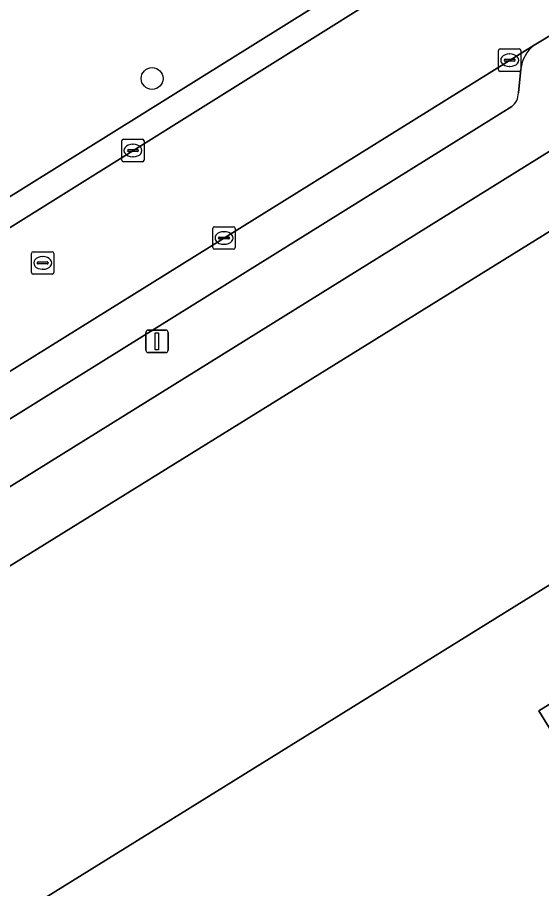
# Model space of a CAD drawing. Extents: x 160030 to 160839, y 385325 to 386450.
# Drawn here: x 160322.84 to 160346.19, y 386240.16 to 386279.01 of the extents above; entities that cross this region are included whole.
import ezdxf

# ---------------------------------------------------------------- set-up
doc = ezdxf.new("R2010")
doc.units = 0
for name, color, linetype in [('IMGEO_Berm_groen', 7, 'Continuous'), ('IMGEO_Boom', 7, 'Continuous'), ('IMGEO_Erf', 7, 'Continuous'), ('IMGEO_Kolk', 7, 'Continuous'), ('IMGEO_Lichtmast', 7, 'Continuous'), ('IMGEO_Pand', 7, 'Continuous'), ('IMGEO_Parkeervlak_open', 7, 'Continuous'), ('IMGEO_Rijbaan_lokaal_open', 7, 'Continuous'), ('IMGEO_Rioolput', 7, 'Continuous'), ('IMGEO_Voetpad_open', 7, 'Continuous')]:
    doc.layers.add(name, color=color, linetype=linetype)

msp = doc.modelspace()

# ---------------------------------------------------------------- linework, layer by layer
at = {"layer": 'IMGEO_Berm_groen'}
msp.add_lwpolyline([(160333.515, 386293.687), (160330.463, 386291.8), (160329.851, 386292.79), (160320.014, 386286.663), (160296.964, 386272.372), (160292.973, 386269.9), (160291.289, 386268.857), (160291.945, 386267.798), (160299.088, 386256.53), (160315.759, 386266.812), (160341.022, 386282.591)], dxfattribs=at)
at = {"layer": 'IMGEO_Boom'}
msp.add_circle((160328.835, 386276.281), 0.489, dxfattribs=at)
at = {"layer": 'IMGEO_Erf'}
msp.add_lwpolyline([(160348.296, 386274.12), (160309.505, 386250), (160304.574, 386246.934)], dxfattribs=at)
msp.add_lwpolyline([(160346.068, 386248.087), (160349.161, 386250), (160349.371, 386250.13), (160346.994, 386253.981), (160340.58, 386250), (160314.356, 386233.725), (160307.279, 386245.109), (160315.164, 386250), (160346.657, 386269.536), (160350.096, 386263.95), (160349.044, 386263.274), (160350.863, 386260.319), (160350.868, 386260.31), (160352.434, 386257.766), (160353.531, 386258.466), (160354.989, 386256.082), (160356.33, 386256.943), (160360.635, 386250), (160373.503, 386229.25), (160372.174, 386228.406), (160373.739, 386225.879), (160373.455, 386225.72), (160371.898, 386228.234), (160362.051, 386222.095)], close=True, dxfattribs=at)
at = {"layer": 'IMGEO_Kolk'}
for p, q in [((160344.265, 386276.672), (160344.265, 386277.524)), ((160344.34, 386277.598), (160345.192, 386277.598)), ((160345.266, 386277.524), (160345.266, 386276.672)), ((160344.524, 386277.092), (160344.524, 386277.104)), ((160344.962, 386277.055), (160344.564, 386277.055)), ((160344.567, 386277.141), (160344.965, 386277.141)), ((160344.753, 386277.378), (160344.778, 386277.378)), ((160345.008, 386277.104), (160345.008, 386277.092)), ((160344.776, 386276.818), (160344.751, 386276.818)), ((160345.192, 386276.598), (160344.34, 386276.598)), ((160327.555, 386273.57), (160328.407, 386273.57)), ((160327.48, 386272.644), (160327.48, 386273.496)), ((160327.782, 386273.113), (160328.18, 386273.113)), ((160327.968, 386273.35), (160327.993, 386273.35)), ((160328.481, 386273.496), (160328.481, 386272.644)), ((160327.739, 386273.064), (160327.739, 386273.076)), ((160328.177, 386273.027), (160327.779, 386273.027)), ((160327.991, 386272.79), (160327.966, 386272.79)), ((160328.223, 386273.076), (160328.223, 386273.064)), ((160328.407, 386272.57), (160327.555, 386272.57)), ((160331.613, 386269.671), (160332.465, 386269.671)), ((160331.538, 386268.745), (160331.538, 386269.597)), ((160332.026, 386269.451), (160332.051, 386269.451)), ((160332.539, 386269.597), (160332.539, 386268.745)), ((160331.797, 386269.165), (160331.797, 386269.177)), ((160332.235, 386269.128), (160331.837, 386269.128)), ((160331.84, 386269.214), (160332.238, 386269.214)), ((160332.049, 386268.891), (160332.024, 386268.891)), ((160332.281, 386269.177), (160332.281, 386269.165)), ((160332.465, 386268.671), (160331.613, 386268.671))]:
    msp.add_line(p, q, dxfattribs=at)
for points in [[(160344.265, 386276.672), (160344.265, 386277.524)], [(160344.34, 386277.598), (160345.192, 386277.598)], [(160345.266, 386277.524), (160345.266, 386276.672)], [(160345.192, 386276.598), (160344.34, 386276.598)], [(160327.555, 386273.57), (160328.407, 386273.57)], [(160327.48, 386272.644), (160327.48, 386273.496)], [(160328.481, 386273.496), (160328.481, 386272.644)], [(160328.407, 386272.57), (160327.555, 386272.57)], [(160331.613, 386269.671), (160332.465, 386269.671)], [(160331.538, 386268.745), (160331.538, 386269.597)], [(160332.539, 386269.597), (160332.539, 386268.745)], [(160332.465, 386268.671), (160331.613, 386268.671)]]:
    msp.add_lwpolyline(points, dxfattribs=at)
for centre, radius, start, end in [((160344.342, 386277.522), 0.0765, 91.552, 178.448), ((160344.342, 386277.522), 0.0765, 91.552, 178.448), ((160345.19, 386277.522), 0.0765, 1.552, 88.448), ((160345.19, 386277.522), 0.0765, 1.552, 88.448), ((160344.564, 386277.101), 0.0403, 85.8775, 175.7526), ((160344.561, 386277.091), 0.0366, 178.938, 274.7102), ((160344.965, 386277.098), 0.043, 264.8664, 352.4533), ((160344.969, 386277.103), 0.0386, 1.7309, 96.639), ((160344.342, 386276.674), 0.0765, 181.552, 268.448), ((160344.342, 386276.674), 0.0765, 181.552, 268.448), ((160345.19, 386276.674), 0.0765, 271.552, 358.448), ((160345.19, 386276.674), 0.0765, 271.552, 358.448), ((160327.557, 386273.494), 0.0765, 91.552, 178.448), ((160327.557, 386273.494), 0.0765, 91.552, 178.448), ((160328.405, 386273.494), 0.0765, 1.552, 88.448), ((160328.405, 386273.494), 0.0765, 1.552, 88.448), ((160327.779, 386273.073), 0.0403, 85.8775, 175.7526), ((160328.184, 386273.075), 0.0386, 1.7309, 96.639), ((160327.776, 386273.063), 0.0366, 178.938, 274.7102), ((160328.18, 386273.07), 0.043, 264.8664, 352.4533), ((160327.557, 386272.646), 0.0765, 181.552, 268.448), ((160327.557, 386272.646), 0.0765, 181.552, 268.448), ((160328.405, 386272.646), 0.0765, 271.552, 358.448), ((160328.405, 386272.646), 0.0765, 271.552, 358.448), ((160331.615, 386269.595), 0.0765, 91.552, 178.448), ((160331.615, 386269.595), 0.0765, 91.552, 178.448), ((160332.463, 386269.595), 0.0765, 1.552, 88.448), ((160332.463, 386269.595), 0.0765, 1.552, 88.448), ((160331.837, 386269.174), 0.0403, 85.8775, 175.7526), ((160331.834, 386269.164), 0.0366, 178.938, 274.7102), ((160332.238, 386269.171), 0.043, 264.8664, 352.4533), ((160332.242, 386269.176), 0.0386, 1.7309, 96.639), ((160331.615, 386268.747), 0.0765, 181.552, 268.448), ((160331.615, 386268.747), 0.0765, 181.552, 268.448), ((160332.463, 386268.747), 0.0765, 271.552, 358.448), ((160332.463, 386268.747), 0.0765, 271.552, 358.448)]:
    msp.add_arc(centre, radius, start, end, dxfattribs=at)
for centre, major_axis, ratio, start_param, end_param in [((160344.752, 386277.098), (-0.387, 0.002), 0.722429, 4.712389, 7.853982), ((160344.777, 386277.098), (-0.39, 0.002), 0.717154, 1.570796, 4.712389), ((160327.967, 386273.07), (-0.387, 0.002), 0.722429, 4.712389, 7.853982), ((160327.992, 386273.07), (-0.39, 0.002), 0.717154, 1.570796, 4.712389), ((160332.025, 386269.171), (-0.387, 0.002), 0.722429, 4.712389, 7.853982), ((160332.05, 386269.171), (-0.39, 0.002), 0.717154, 1.570796, 4.712389)]:
    msp.add_ellipse(centre, major_axis=major_axis, ratio=ratio, start_param=start_param, end_param=end_param, dxfattribs=at)
at = {"layer": 'IMGEO_Lichtmast'}
for p, q in [((160328.556, 386264.162), (160328.556, 386264.962)), ((160328.556, 386264.962), (160328.556, 386264.162)), ((160328.656, 386265.062), (160329.446, 386265.062)), ((160329.446, 386265.062), (160328.656, 386265.062)), ((160329.546, 386264.962), (160329.546, 386264.162)), ((160329.546, 386264.162), (160329.546, 386264.962)), ((160329.446, 386264.062), (160328.656, 386264.062)), ((160328.656, 386264.062), (160329.446, 386264.062))]:
    msp.add_line(p, q, dxfattribs=at)
msp.add_lwpolyline([(160328.976, 386264.937), (160329.126, 386264.937), (160329.126, 386264.187), (160328.976, 386264.187), (160328.976, 386264.937)], dxfattribs=at)
for centre, start, end in [((160328.656, 386264.962), 90, 180), ((160328.656, 386264.962), 90, 180), ((160329.446, 386264.962), 0, 90), ((160329.446, 386264.962), 360, 90), ((160328.656, 386264.162), 180, 270), ((160328.656, 386264.162), 180, 270), ((160329.446, 386264.162), 270, 0), ((160329.446, 386264.162), 270, 0)]:
    msp.add_arc(centre, 0.1, start, end, dxfattribs=at)
at = {"layer": 'IMGEO_Pand'}
msp.add_lwpolyline([(160360.635, 386250), (160356.33, 386256.943), (160354.989, 386256.082), (160353.531, 386258.466), (160352.434, 386257.766), (160350.868, 386260.31), (160350.863, 386260.319), (160349.044, 386263.274), (160350.096, 386263.95), (160346.657, 386269.536), (160315.164, 386250), (160307.279, 386245.109), (160314.356, 386233.725), (160340.58, 386250), (160346.994, 386253.981), (160349.371, 386250.13), (160349.161, 386250), (160346.068, 386248.087), (160362.051, 386222.095), (160371.898, 386228.234), (160373.455, 386225.72), (160373.739, 386225.879), (160372.174, 386228.406), (160373.503, 386229.25)], close=True, dxfattribs=at)
at = {"layer": 'IMGEO_Parkeervlak_open'}
for points in [[(160345.854, 386277.767), (160303.238, 386251.232)], [(160345.156, 386275.637), (160345.265, 386276.703)], [(160306.489, 386251.135), (160344.862, 386275.033)]]:
    msp.add_lwpolyline(points, dxfattribs=at)
for centre, radius, start, end in [((160346.786, 386276.556), 1.528, 127.5794, 174.4853), ((160344.38, 386275.641), 0.776, 308.3887, 359.7018)]:
    msp.add_arc(centre, radius, start, end, dxfattribs=at)
at = {"layer": 'IMGEO_Rijbaan_lokaal_open'}
for points in [[(160303.238, 386251.232), (160345.854, 386277.767), (160346.86, 386278.383), (160351.355, 386281.117), (160344.208, 386291.967)], [(160341.258, 386281.38), (160309.698, 386261.623), (160290.979, 386250), (160281.681, 386244.232), (160272.948, 386238.804), (160236.536, 386216.214), (160202.023, 386194.798), (160204.903, 386190.137), (160215.186, 386196.533)]]:
    msp.add_lwpolyline(points, dxfattribs=at)
at = {"layer": 'IMGEO_Rioolput'}
for p, q in [((160323.461, 386267.632), (160323.461, 386268.484)), ((160323.536, 386268.558), (160324.388, 386268.558)), ((160324.462, 386268.484), (160324.462, 386267.632)), ((160323.72, 386268.052), (160323.72, 386268.064)), ((160323.763, 386268.101), (160324.161, 386268.101)), ((160323.949, 386268.338), (160323.974, 386268.338)), ((160324.204, 386268.064), (160324.204, 386268.052)), ((160324.158, 386268.015), (160323.76, 386268.015)), ((160323.972, 386267.778), (160323.947, 386267.778)), ((160324.388, 386267.558), (160323.536, 386267.558))]:
    msp.add_line(p, q, dxfattribs=at)
for points in [[(160323.461, 386267.632), (160323.461, 386268.484)], [(160323.536, 386268.558), (160324.388, 386268.558)], [(160324.462, 386268.484), (160324.462, 386267.632)], [(160324.388, 386267.558), (160323.536, 386267.558)]]:
    msp.add_lwpolyline(points, dxfattribs=at)
for centre, radius, start, end in [((160323.538, 386268.482), 0.0765, 91.552, 178.448), ((160323.538, 386268.482), 0.0765, 91.552, 178.448), ((160324.386, 386268.482), 0.0765, 1.552, 88.448), ((160324.386, 386268.482), 0.0765, 1.552, 88.448), ((160323.76, 386268.061), 0.0403, 85.8775, 175.7526), ((160324.165, 386268.063), 0.0386, 1.7309, 96.639), ((160323.757, 386268.051), 0.0366, 178.938, 274.7102), ((160324.161, 386268.058), 0.043, 264.8664, 352.4533), ((160323.538, 386267.634), 0.0765, 181.552, 268.448), ((160323.538, 386267.634), 0.0765, 181.552, 268.448), ((160324.386, 386267.634), 0.0765, 271.552, 358.448), ((160324.386, 386267.634), 0.0765, 271.552, 358.448)]:
    msp.add_arc(centre, radius, start, end, dxfattribs=at)
for centre, major_axis, ratio, start_param, end_param in [((160323.948, 386268.058), (-0.387, 0.002), 0.722429, 4.712389, 7.853982), ((160323.973, 386268.058), (-0.39, 0.002), 0.717154, 1.570796, 4.712389)]:
    msp.add_ellipse(centre, major_axis=major_axis, ratio=ratio, start_param=start_param, end_param=end_param, dxfattribs=at)
at = {"layer": 'IMGEO_Voetpad_open'}
for points in [[(160341.022, 386282.591), (160315.759, 386266.812), (160299.088, 386256.53), (160291.945, 386267.798), (160291.289, 386268.857), (160290.073, 386268.104), (160290.722, 386267.055), (160297.811, 386255.671), (160288.622, 386250), (160280.701, 386245.111), (160277.33, 386245.172), (160234.469, 386218.598), (160181.265, 386185.59), (160132.017, 386154.864), (160081.949, 386123.902), (160077.328, 386121.006)], [(160281.681, 386244.232), (160290.979, 386250), (160309.698, 386261.623), (160341.258, 386281.38)], [(160346.86, 386278.383), (160345.854, 386277.767)], [(160345.265, 386276.703), (160345.156, 386275.637)], [(160344.862, 386275.033), (160306.489, 386251.135)], [(160300.262, 386244.253), (160304.574, 386246.934), (160309.505, 386250), (160348.296, 386274.12)]]:
    msp.add_lwpolyline(points, dxfattribs=at)
for centre, radius, start, end in [((160346.786, 386276.556), 1.528, 127.5794, 174.4853), ((160344.38, 386275.641), 0.776, 308.3887, 359.7018)]:
    msp.add_arc(centre, radius, start, end, dxfattribs=at)

doc.saveas('drawing.dxf')
